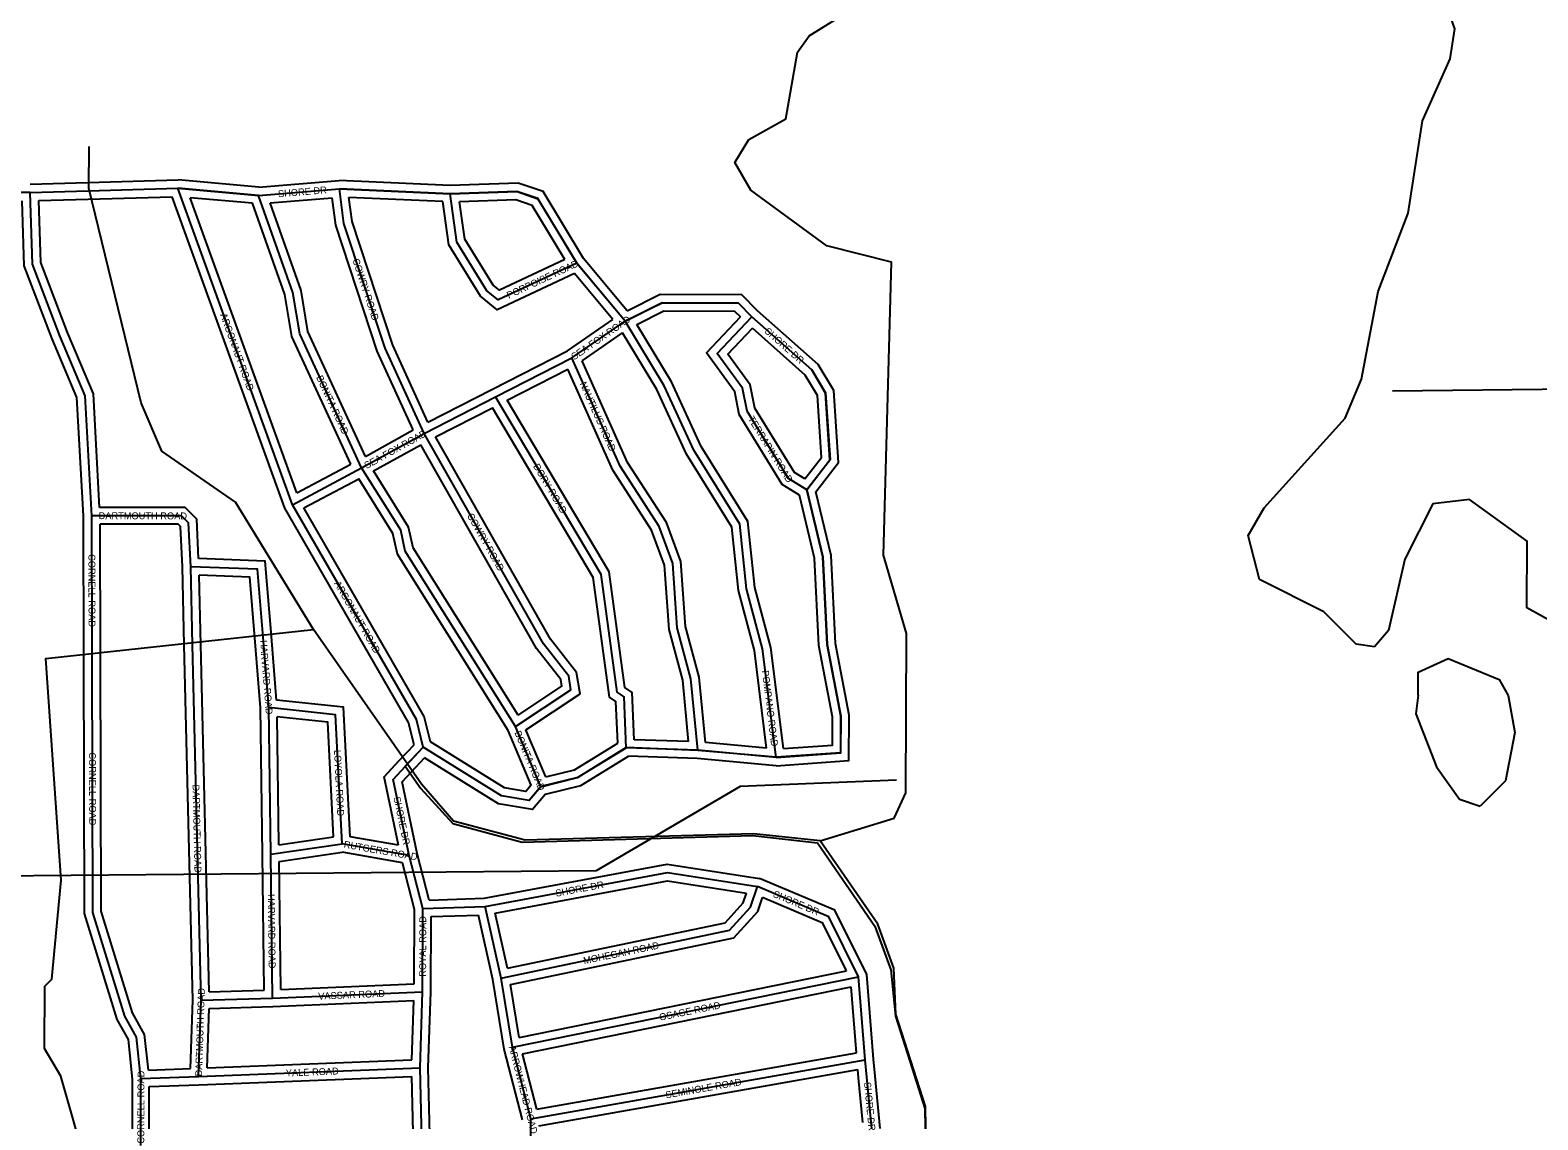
# Model space of a CAD drawing. Extents: x 418523 to 616617, y 1878279 to 2196743.
# Drawn here: x 554141 to 559590, y 2006110 to 2010049 of the extents above; entities that cross this region are included whole.
import ezdxf

# ---------------------------------------------------------------- set-up
doc = ezdxf.new("R2010")
doc.units = 0
for name, color, linetype in [('Level 1', 7, 'Continuous'), ('Level 31', 7, 'Continuous'), ('Level 32', 7, 'Continuous'), ('Level 34', 7, 'Continuous'), ('Level 5', 7, 'Continuous'), ('Level 8', 7, 'Continuous')]:
    doc.layers.add(name, color=color, linetype=linetype)

msp = doc.modelspace()

# ---------------------------------------------------------------- linework, layer by layer
at = {"layer": 'Level 1'}
for p, q in [((562934.981, 2008787.11), (559064.953, 2008744.236)), ((556707.878, 2007314.993), (556186.788, 2007010.477)), ((557272.219, 2007337.649), (556707.878, 2007314.993)), ((556186.788, 2007010.477), (552542.897, 2006977.064))]:
    msp.add_line(p, q, dxfattribs=at)
at = {"layer": 'Level 31'}
for p, q in [((554141.623, 2009461.728), (554350.539, 2009467.692)), ((554350.539, 2009467.692), (554675.17, 2009476.973)), ((554967.054, 2009451.072), (554675.17, 2009476.973)), ((555088.871, 2008333.572), (554675.17, 2009476.973)), ((554967.054, 2009451.072), (555258.758, 2009475.36)), ((555658.759, 2009457.532), (555258.758, 2009475.36)), ((554141.623, 2009461.728), (553783.101, 2009462.728)), ((556291.183, 2008997.226), (556116.768, 2009206.079)), ((556099.034, 2008864.287), (556291.183, 2008997.226)), ((555823.492, 2008723.578), (556099.034, 2008864.287)), ((555564.769, 2008590.824), (555823.492, 2008723.578)), ((555339.355, 2008466.346), (555564.769, 2008590.824)), ((555088.871, 2008333.572), (555339.355, 2008466.346)), ((554365.214, 2007787.541), (554363.767, 2008293.76)), ((554728.303, 2007827.264), (554721.475, 2008109.482)), ((555003.794, 2007600.306), (554983.258, 2007855.287)), ((554758.989, 2006542.368), (554728.303, 2007827.264)), ((555010.892, 2007070.07), (555003.794, 2007600.306)), ((555986.705, 2007314.312), (555895.364, 2007531.304)), ((555497.435, 2007388.022), (555561.661, 2007456.941)), ((556553.886, 2007445.865), (556295.544, 2007454.933)), ((556837.228, 2007420.367), (556553.886, 2007445.865)), ((555010.892, 2007070.07), (555269.048, 2007107.542)), ((555017.384, 2006550.018), (555010.892, 2007070.07)), ((555510.816, 2007065.419), (555269.048, 2007107.542)), ((555560.379, 2006873.635), (555510.816, 2007065.419)), ((555559.556, 2006573.254), (555560.379, 2006873.635)), ((555560.379, 2006873.635), (555785.484, 2006881.381)), ((555843.109, 2006622.661), (555785.484, 2006881.381)), ((555883.955, 2006372.351), (555843.109, 2006622.661)), ((555883.955, 2006372.351), (557135.302, 2006627.509)), ((557159.22, 2006327.425), (557135.302, 2006627.509)), ((554749.987, 2006267.103), (554758.989, 2006542.368)), ((554758.989, 2006542.368), (555017.384, 2006550.018)), ((555017.384, 2006550.018), (555559.556, 2006573.254)), ((555550.243, 2006298.352), (555559.556, 2006573.254)), ((555950.141, 2006113.971), (555883.955, 2006372.351)), ((555950.141, 2006113.971), (557159.22, 2006327.425)), ((557165.391, 2006264.859), (557159.22, 2006327.425)), ((554541.009, 2006017.485), (554541.679, 2006259.316)), ((554541.679, 2006259.316), (554749.987, 2006267.103)), ((554749.987, 2006267.103), (555550.243, 2006298.352)), ((555557.934, 2005981.584), (555550.243, 2006298.352)), ((557183.59, 2006077.162), (557165.391, 2006264.859)), ((555949.663, 2005938.689), (555950.141, 2006113.971))]:
    msp.add_line(p, q, dxfattribs=at)
for points in [[(555564.769, 2008590.824), (555423.917, 2008899.596), (555275.214, 2009350.216), (555258.758, 2009475.36)], [(556116.768, 2009206.079), (555975.708, 2009439.935), (555900.649, 2009465.232), (555658.759, 2009457.532)], [(554363.767, 2008293.76), (554339.926, 2008727.309), (554248.599, 2008944.305), (554149.462, 2009203.143), (554141.623, 2009461.728)], [(555339.355, 2008466.346), (555115.614, 2008950.63), (555090.984, 2009100.526), (554967.054, 2009451.072)], [(556116.768, 2009206.079), (555833.008, 2009073.393), (555791.255, 2009106.964), (555683.322, 2009282.544), (555658.759, 2009457.532)], [(556291.183, 2008997.226), (556424.821, 2009063.775), (556699.975, 2009063.026), (556749.608, 2009012.706)], [(556837.228, 2007420.367), (556788.201, 2007812.161), (556730.458, 2008029.059), (556706.048, 2008262.595), (556540.028, 2008529.972), (556432.246, 2008763.372), (556291.183, 2008997.226)], [(556948.261, 2008387.036), (556881.485, 2008428.675), (556732.198, 2008670.914), (556715.623, 2008754.237), (556624.349, 2008879.584), (556749.608, 2009012.706)], [(556948.261, 2008387.036), (557031.925, 2008495.181), (557015.778, 2008737.059), (556965.917, 2008820.471), (556749.608, 2009012.706)], [(556553.886, 2007445.865), (556529.544, 2007704.493), (556479.954, 2007887.912), (556463.788, 2008121.426), (556414.381, 2008255.024), (556273.269, 2008472.15), (556099.034, 2008864.287)], [(556295.544, 2007454.933), (556287.484, 2007638.603), (556262.486, 2007655.4), (556205.314, 2008080.674), (555823.492, 2008723.578)], [(555895.364, 2007531.304), (556095.761, 2007663.855), (556087.655, 2007714.062), (555996.359, 2007831.047), (555564.769, 2008590.824)], [(555895.364, 2007531.304), (555497.033, 2008165.891), (555480.437, 2008240.851), (555339.355, 2008466.346)], [(556837.228, 2007420.367), (557070.594, 2007436.463), (557070.954, 2007569.561), (557021.564, 2007828.257), (557005.936, 2008145.046), (556948.261, 2008387.036)], [(555561.661, 2007456.941), (555537.209, 2007557.015), (555088.871, 2008333.572)], [(554721.475, 2008109.482), (554713.671, 2008268.061), (554688.696, 2008292.858), (554363.767, 2008293.76)], [(554983.258, 2007855.287), (554963.328, 2008100.45), (554721.475, 2008109.482)], [(554541.679, 2006259.316), (554525.293, 2006409.553), (554483.654, 2006484.583), (554368.031, 2006860.201), (554365.214, 2007787.541)], [(555269.048, 2007107.542), (555245.288, 2007574.546), (555003.794, 2007600.306)], [(555986.705, 2007314.312), (555944.722, 2007264.242), (555844.909, 2007281.244), (555561.661, 2007456.941)], [(555986.705, 2007314.312), (556119.941, 2007347.041), (556295.544, 2007454.933)], [(555510.816, 2007065.419), (555453.24, 2007340.505), (555497.435, 2007388.022)], [(555785.484, 2006881.381), (556444.268, 2007004.316), (556769.39, 2006953.612)], [(555843.109, 2006622.661), (556668.784, 2006795.33), (556744.144, 2006878.766), (556769.39, 2006953.612)], [(557135.302, 2006627.509), (557027.466, 2006844.541), (556769.39, 2006953.612)]]:
    msp.add_lwpolyline(points, dxfattribs=at)
at = {"layer": 'Level 32'}
for p, q in [((554141.237, 2009491.729), (554349.684, 2009497.681)), ((554349.683, 2009497.681), (554676.072, 2009507.011)), ((554967.137, 2009481.183), (554676.072, 2009507.011)), ((554967.137, 2009481.182), (555258.179, 2009505.415)), ((555658.951, 2009487.553), (555258.179, 2009505.416)), ((554172.521, 2009432.596), (554351.396, 2009437.703)), ((554351.398, 2009437.703), (554654.342, 2009446.364)), ((555061.564, 2008320.869), (554654.342, 2009446.364)), ((554945.196, 2009422.892), (554719.392, 2009442.929)), ((555105.334, 2008376.252), (554719.392, 2009442.929)), ((555008.304, 2009424.401), (555232.744, 2009443.089)), ((555632.516, 2009428.671), (555293.169, 2009443.795)), ((556299.023, 2009034.643), (556141.269, 2009223.543)), ((556247.101, 2009003.207), (556108.549, 2009169.116)), ((556083.61, 2008890.096), (556247.101, 2009003.208)), ((556136.544, 2008853.756), (556281.991, 2008954.383)), ((555809.848, 2008750.296), (556083.61, 2008890.095)), ((555865.616, 2008711.402), (556084.477, 2008823.166)), ((555579.026, 2008631.858), (555809.796, 2008750.269)), ((555606.319, 2008578.423), (555812.099, 2008684.011)), ((555353.071, 2008508.19), (555525.943, 2008603.653)), ((555381.594, 2008455.398), (555553.325, 2008550.231)), ((555105.334, 2008376.252), (555300.208, 2008479.547)), ((555130.407, 2008321.633), (555328.734, 2008426.76)), ((554335.215, 2007787.456), (554333.769, 2008292.892)), ((554395.215, 2007787.627), (554393.854, 2008263.675)), ((554698.311, 2007826.537), (554691.493, 2008108.381)), ((554758.295, 2007827.989), (554752.239, 2008078.311)), ((554973.811, 2007598.898), (554953.354, 2007852.879)), ((555031.703, 2007627.499), (555013.161, 2007857.696)), ((554728.978, 2006542.501), (554698.311, 2007826.547)), ((554788.262, 2006573.248), (554758.295, 2007827.979)), ((554980.894, 2007069.667), (554973.811, 2007598.897)), ((555040.433, 2007104.671), (555034.245, 2007566.886)), ((555951.949, 2007319.553), (555868.659, 2007517.417)), ((556004.421, 2007349.556), (555932.67, 2007520.008)), ((555475.488, 2007408.475), (555528.675, 2007465.548)), ((556520.819, 2007477.043), (556324.301, 2007483.941)), ((556802.838, 2007453.583), (556581.419, 2007473.508)), ((555519.384, 2007367.569), (555566.8, 2007418.45)), ((556552.014, 2007415.911), (556303.538, 2007424.632)), ((556836.914, 2007390.272), (556552.014, 2007415.91)), ((555040.434, 2007104.671), (555237.698, 2007133.306)), ((555472.391, 2007102.566), (555297.794, 2007132.986)), ((554987.018, 2006579.133), (554980.894, 2007069.695)), ((555041.219, 2007044.156), (555268.617, 2007077.164)), ((555486.611, 2007039.183), (555268.618, 2007077.164)), ((555583.404, 2006904.444), (555540.039, 2007072.248)), ((555046.997, 2006581.315), (555041.219, 2007044.156)), ((555530.369, 2006869.861), (555486.61, 2007039.183)), ((555583.404, 2006904.444), (555782.199, 2006911.285)), ((555529.635, 2006602), (555530.369, 2006869.861)), ((555590.301, 2006844.645), (555761.619, 2006850.541)), ((555813.639, 2006616.979), (555761.618, 2006850.541)), ((555865.955, 2006658.087), (555821.521, 2006857.586)), ((555589.556, 2006572.704), (555590.301, 2006844.645)), ((555908.539, 2006407.982), (557091.071, 2006649.107)), ((557189.105, 2006330.089), (557164.748, 2006635.668)), ((554788.262, 2006573.249), (554987.019, 2006579.133)), ((555046.997, 2006581.316), (555529.635, 2006602)), ((555854.562, 2006366.201), (555813.639, 2006616.979)), ((555908.539, 2006407.982), (555877.341, 2006599.17)), ((555920.842, 2006349.254), (557108.09, 2006591.341)), ((557127.148, 2006352.226), (557108.089, 2006591.341)), ((554720.917, 2006296.037), (554728.978, 2006542.5)), ((555018.272, 2006520.031), (555528.476, 2006541.893)), ((555521.204, 2006327.241), (555528.477, 2006541.893)), ((555580.257, 2006298.208), (555589.556, 2006572.705)), ((554781.026, 2006298.337), (554788.053, 2006513.214)), ((554788.053, 2006513.214), (555018.272, 2006520.031)), ((555920.13, 2006110.231), (555854.562, 2006366.201)), ((554781.026, 2006298.337), (555521.204, 2006327.241)), ((555972.305, 2006148.348), (555920.842, 2006349.254)), ((555972.305, 2006148.348), (557127.148, 2006352.226)), ((557195.248, 2006267.804), (557189.105, 2006330.089)), ((554511.084, 2006044.359), (554511.675, 2006257.726)), ((554568.475, 2006290.338), (554720.917, 2006296.036)), ((554751.158, 2006237.125), (555520.991, 2006267.186)), ((555527.119, 2006014.801), (555520.991, 2006267.186)), ((555587.29, 2006008.549), (555580.257, 2006298.208)), ((555980.074, 2006088.791), (557132.544, 2006292.251)), ((557135.535, 2006261.914), (557132.544, 2006292.25)), ((557151.217, 2006100.184), (557135.53, 2006261.964)), ((557213.542, 2006079.135), (557195.253, 2006267.754)), ((554571.094, 2006047.401), (554571.6, 2006230.411)), ((554571.601, 2006230.412), (554751.108, 2006237.123))]:
    msp.add_line(p, q, dxfattribs=at)
for points in [[(556141.269, 2009223.543), (555995.714, 2009464.851), (555905.103, 2009495.39), (555658.95, 2009487.553)], [(554333.769, 2008292.892), (554310.256, 2008720.466), (554220.757, 2008933.117), (554119.629, 2009197.157), (554112.515, 2009431.807)], [(554392.168, 2008323.682), (554369.595, 2008734.151), (554276.439, 2008955.491), (554179.295, 2009209.13), (554172.521, 2009432.596)], [(555300.207, 2008479.547), (555086.671, 2008941.746), (555061.812, 2009093.036), (554945.196, 2009422.893)], [(555353.071, 2008508.19), (555144.558, 2008959.513), (555120.157, 2009108.016), (555008.304, 2009424.401)], [(555525.943, 2008603.653), (555395.941, 2008888.636), (555245.839, 2009343.5), (555232.744, 2009443.088)], [(555579.027, 2008631.858), (555451.892, 2008910.554), (555304.59, 2009356.931), (555293.169, 2009443.795)], [(556108.55, 2009169.116), (555828.779, 2009038.297), (555768.414, 2009086.834), (555654.483, 2009272.17), (555632.516, 2009428.671)], [(556073.859, 2009219.132), (555955.701, 2009415.019), (555896.195, 2009435.076), (555693.114, 2009428.609)], [(556073.859, 2009219.132), (555837.236, 2009108.489), (555814.096, 2009127.094), (555712.161, 2009292.918), (555693.114, 2009428.609)], [(556299.022, 2009034.642), (556417.803, 2009093.795), (556712.556, 2009092.993), (556770.274, 2009034.475)], [(556333.674, 2008984.869), (556431.839, 2009033.755), (556687.394, 2009033.06), (556707.954, 2009012.216)], [(556980.773, 2008380.03), (557062.617, 2008485.824), (557045.231, 2008746.257), (556989.298, 2008839.828), (556770.274, 2009034.475)], [(556863.474, 2007452.248), (556817.716, 2007817.909), (556760.052, 2008034.51), (556735.169, 2008272.566), (556566.49, 2008544.228), (556458.79, 2008777.451), (556333.674, 2008984.869)], [(556921.935, 2008368.096), (556859.639, 2008406.942), (556703.826, 2008659.768), (556687.485, 2008741.912), (556585.456, 2008882.029), (556707.954, 2009012.216)], [(556802.838, 2007453.583), (556758.685, 2007806.413), (556700.864, 2008023.607), (556676.925, 2008252.623), (556513.566, 2008515.716), (556405.703, 2008749.293), (556281.99, 2008954.383)], [(556941.126, 2008426.841), (556903.332, 2008450.407), (556760.569, 2008682.059), (556743.759, 2008766.561), (556663.241, 2008877.138), (556751.476, 2008970.91)], [(556941.126, 2008426.841), (557001.234, 2008504.537), (556986.325, 2008727.86), (556942.536, 2008801.115), (556751.476, 2008970.911)], [(556520.819, 2007477.044), (556499.915, 2007699.134), (556450.229, 2007882.915), (556434.156, 2008115.059), (556387.403, 2008241.481), (556246.819, 2008457.796), (556084.477, 2008823.165)], [(556581.418, 2007473.508), (556559.173, 2007709.851), (556509.681, 2007892.911), (556493.419, 2008127.793), (556441.359, 2008268.567), (556299.719, 2008486.505), (556136.543, 2008853.756)], [(556324.301, 2007483.942), (556316.793, 2007655.054), (556290.42, 2007672.773), (556234.233, 2008090.733), (555865.615, 2008711.402)], [(556264.799, 2007471.253), (556258.177, 2007622.151), (556234.552, 2007638.026), (556176.397, 2008070.614), (555812.099, 2008684.011)], [(555904.439, 2007573.276), (556063.057, 2007678.193), (556059.265, 2007701.676), (555971.357, 2007814.321), (555553.325, 2008550.232)], [(555932.67, 2007520.008), (556128.465, 2007649.516), (556116.044, 2007726.447), (556021.359, 2007847.773), (555606.318, 2008578.422)], [(555904.439, 2007573.276), (555525.203, 2008177.445), (555508.612, 2008252.382), (555381.594, 2008455.397)], [(555868.659, 2007517.417), (555468.864, 2008154.339), (555452.263, 2008229.321), (555328.734, 2008426.76)], [(556836.914, 2007390.273), (557100.519, 2007408.455), (557100.962, 2007572.36), (557051.426, 2007831.826), (557035.763, 2008149.3), (556980.773, 2008380.03)], [(554750.088, 2008138.435), (554743.064, 2008281.154), (554701.095, 2008322.825), (554392.169, 2008323.681)], [(555528.675, 2007465.548), (555509.084, 2007545.728), (555061.564, 2008320.869)], [(555587.896, 2007475.972), (555565.334, 2007568.301), (555130.407, 2008321.632)], [(556863.474, 2007452.248), (557040.669, 2007464.471), (557040.945, 2007566.764), (556991.703, 2007824.687), (556976.109, 2008140.794), (556921.934, 2008368.097)], [(554691.493, 2008108.382), (554684.279, 2008254.967), (554676.297, 2008262.891), (554393.854, 2008263.676)], [(555013.159, 2007857.718), (554991.071, 2008129.435), (554750.089, 2008138.435)], [(554953.355, 2007852.857), (554935.584, 2008071.465), (554752.239, 2008078.311)], [(554511.675, 2006257.726), (554496.125, 2006400.286), (554455.903, 2006472.764), (554338.044, 2006855.644), (554335.214, 2007787.451)], [(554568.474, 2006290.338), (554554.461, 2006418.821), (554511.405, 2006496.402), (554398.019, 2006864.758), (554395.215, 2007787.633)], [(555297.794, 2007132.986), (555273.948, 2007601.661), (555031.703, 2007627.498)], [(555237.698, 2007133.306), (555216.628, 2007547.433), (555034.245, 2007566.886)], [(555951.949, 2007319.553), (555932.792, 2007296.707), (555855.734, 2007309.833), (555587.895, 2007475.972)], [(556004.421, 2007349.556), (556108.231, 2007375.058), (556264.799, 2007471.253)], [(555472.391, 2007102.566), (555420.694, 2007349.563), (555475.468, 2007408.454)], [(556003.392, 2007287.518), (555956.652, 2007231.777), (555834.084, 2007252.655), (555566.801, 2007418.45)], [(556003.392, 2007287.518), (556131.65, 2007319.025), (556303.538, 2007424.632)], [(555540.039, 2007072.248), (555485.787, 2007331.446), (555519.403, 2007367.591)], [(555782.199, 2006911.286), (556443.814, 2007034.751), (556777.665, 2006982.684)], [(555821.521, 2006857.586), (556444.721, 2006973.882), (556729.583, 2006929.456)], [(557164.748, 2006635.668), (557049.386, 2006867.847), (556777.665, 2006982.684)], [(555865.954, 2006658.087), (556653.074, 2006822.693), (556717.707, 2006894.255), (556729.582, 2006929.456)], [(555877.34, 2006599.17), (556684.495, 2006767.966), (556770.58, 2006863.278), (556787.487, 2006913.393)], [(557091.07, 2006649.107), (557005.546, 2006821.236), (556787.488, 2006913.394)]]:
    msp.add_lwpolyline(points, dxfattribs=at)
at = {"layer": 'Level 5'}
for points in [[(559000.009, 2007820.258), (558933.358, 2007828.817), (558817.033, 2007945.888), (558583.975, 2008063.348), (558542.822, 2008221.871), (558601.501, 2008321.745), (558894.313, 2008645.916), (558953.131, 2008787.44), (559012.497, 2009104.017), (559121.774, 2009387.096), (559172.87, 2009720.384), (559273.659, 2009945.14), (559290.657, 2010053.483), (559249.374, 2010170.325), (559316.523, 2010311.809), (559317.438, 2010595.246), (559417.699, 2010669.948), (559442.968, 2010744.911), (559451.994, 2010961.616), (559535.774, 2011086.4), (559561.899, 2011436.438), (559695.899, 2011619.404)], [(556997.004, 2007118.137), (557264.059, 2007200.652), (557306.029, 2007292.185), (557307.899, 2007867.398), (557225.442, 2008151.123), (557253.884, 2009209.748), (557020.627, 2009268.846), (556746.177, 2009469.808), (556688.154, 2009570.04), (556738.434, 2009653.242), (556872.075, 2009727.846), (556914.542, 2009969.461), (556956.382, 2010027.693), (557115.104, 2010127.198)], [(555165.478, 2007882.662), (554883.513, 2008342.079), (554617.344, 2008526.361), (554542.899, 2008701.653), (554353.64, 2009477.559), (554354.138, 2009627.612)], [(559642.203, 2007909.858), (559550.67, 2007960.208), (559551.456, 2008201.923), (559343.529, 2008352.664), (559210.115, 2008336.422), (559109.427, 2008136.676), (559050.229, 2007878.45), (559000.009, 2007820.258)], [(554853.854, 2004315.686), (554630.927, 2004983.348), (554622.914, 2005091.751), (554540.109, 2005258.744), (554251.594, 2006268.383), (554193.572, 2006368.585), (554194.288, 2006593.671), (554219.358, 2006618.611), (554253.883, 2006976.94), (554198.107, 2007777.428), (555165.478, 2007882.662)], [(556997.004, 2007118.137), (556755.349, 2007143.935), (555929.979, 2007121.604), (555671.752, 2007189.112), (555555.467, 2007322.884), (555165.478, 2007882.662)], [(559157.846, 2007644.666), (559158.105, 2007728.027), (559266.647, 2007777.72), (559449.812, 2007702.071), (559482.964, 2007643.62), (559507.547, 2007510.177), (559473.649, 2007335.212), (559381.619, 2007243.799)], [(559157.846, 2007644.666), (559149.278, 2007578.014), (559223.693, 2007386.041), (559306.697, 2007269.039), (559381.619, 2007243.799)], [(557415.432, 2005032.674), (557391.137, 2005249.519), (557377.401, 2006158.22), (557270.112, 2006492.026), (557262.299, 2006658.79), (557204.465, 2006817.342), (556997.004, 2007118.137)]]:
    msp.add_lwpolyline(points, dxfattribs=at)
at = {"layer": 'Level 8'}
for points in [[(553783.087, 2009462.421), (554142.096, 2009461.426), (554350.1, 2009467.429), (554675.108, 2009477.433), (554967.115, 2009451.436), (555259.122, 2009475.44), (555659.132, 2009457.445), (555901.137, 2009465.447), (555976.139, 2009439.448), (556117.147, 2009206.444), (556291.154, 2008997.441), (556425.157, 2009063.445), (556700.164, 2009063.448), (556749.165, 2009012.447), (556966.174, 2008820.446), (557016.176, 2008737.445), (557032.181, 2008495.439), (556948.181, 2008387.436), (557006.187, 2008145.431), (557021.193, 2007828.424), (557071.199, 2007569.418), (557070.201, 2007436.415), (556837.195, 2007420.412), (556554.189, 2007445.409), (556295.182, 2007455.406), (556120.18, 2007347.401), (555987.177, 2007314.399), (555945.177, 2007264.397), (555845.174, 2007281.396), (555561.164, 2007457.397), (555497.164, 2007388.395), (555553.167, 2007307.393), (555669.172, 2007181.392), (555919.179, 2007114.393), (556753.199, 2007137.404), (556986.204, 2007111.406)], [(556986.204, 2007111.406), (557194.214, 2006810.402), (557252.219, 2006652.399), (557268.222, 2006485.396), (557320.226, 2006322.392), (557375.231, 2006151.389), (557390.247, 2005243.368), (557414.252, 2005026.364), (557355.254, 2004809.358), (557388.256, 2004759.357), (557722.266, 2004616.358), (557771.269, 2004541.357), (558063.278, 2004415.358), (558562.292, 2004306.361), (558805.296, 2004380.366), (558979.302, 2004263.366), (559154.306, 2004262.368), (559196.309, 2004212.367), (559303.319, 2003754.358), (559436.324, 2003653.357), (559511.328, 2003528.356), (559527.332, 2003311.351), (559676.339, 2003153.349)]]:
    msp.add_lwpolyline(points, dxfattribs=at)

# ---------------------------------------------------------------- texts
at = {"layer": 'Level 34'}
for s, height, rotation, p in [('SHORE DR', 25, 4.758803, (555038.141, 2009444.45)), ('COWRY ROAD', 25, 288.261658, (555305.569, 2009218.346)), ('PORPOISE ROAD', 25, 25.060142, (555871.049, 2009077.385)), ('ARGONAUT ROAD', 24.99916, 289.889961, (554827.193, 2009020.077)), ('SEA FOX ROAD', 25, 34.676822, (556107.42, 2008854.891)), ('SHORE DR', 25, 318.371394, (556792.603, 2008957.775)), ('BONITA ROAD', 25, 294.796039, (555174.329, 2008793.741)), ('NAUTILUS ROAD', 25, 293.955572, (556126.773, 2008771.081)), ('TERRAPIN ROAD', 25, 301.643822, (556733.986, 2008644.189)), ('SEA FOX ROAD', 25, 28.907639, (555357.192, 2008461.919)), ('DORY ROAD', 25, 300.705261, (555958.06, 2008472.516)), ('DARTMOUTH ROAD', 24.99916, 359.840267, (554388.722, 2008281.194)), ('COWRY ROAD', 25, 299.597586, (555719.059, 2008293.905)), ('CORNELL ROAD', 25, 270.162939, (554351.664, 2008154.946)), ('ARGONAUT ROAD', 25, 299.998572, (555238.909, 2008048.697)), ('HARVARD ROAD', 25, 274.603758, (554971.737, 2007842.64)), ('POMPANO ROAD', 25, 277.131636, (556785.472, 2007733.316)), ('BONITA ROAD', 25, 292.827497, (555890.839, 2007509.837)), ('CORNELL ROAD', 25, 270.173008, (554353.777, 2007438.164)), ('LOYOLA ROAD', 25, 272.911539, (555239.283, 2007446.571)), ('DARTMOUTH ROAD', 25, 271.367092, (554727.869, 2007321.959)), ('SHORE DR', 24.9992, 281.820556, (555454.213, 2007274.849)), ('RUTGERS ROAD', 25, 350.116061, (555273.29, 2007094.116)), ('SHORE DR', 25, 10.569692, (556042.396, 2006916.609)), ('HARVARD ROAD', 24.99916, 270.7142, (555000.191, 2006926.09)), ('SHORE DR', 25, 337.088953, (556823.499, 2006917.174)), ('ROYAL ROAD', 25, 89.841917, (555572.203, 2006627.505)), ('MOHEGAN ROAD', 25, 11.810958, (556143.357, 2006672.681)), ('DARTMOUTH ROAD', 25, 88.125647, (554762.484, 2006266.922)), ('VASSAR ROAD', 25, 2.453294, (555182.803, 2006544.599)), ('OSAGE ROAD', 25, 11.524261, (556417.69, 2006468.427)), ('ARROWHEAD ROAD', 25, 284.366942, (555870.591, 2006374.156)), ('CORNELL ROAD', 25, 89.840328, (554553.525, 2006024.035)), ('YALE ROAD', 25, 2.235536, (555065.626, 2006266.921)), ('SEMINOLE ROAD', 24.99916, 10.011236, (556439.615, 2006187.694)), ('SHORE DR', 25, 275.536814, (557154.709, 2006245.514))]:
    msp.add_text(s, height=height, rotation=rotation, dxfattribs=at).set_placement(p)

doc.saveas('drawing.dxf')
